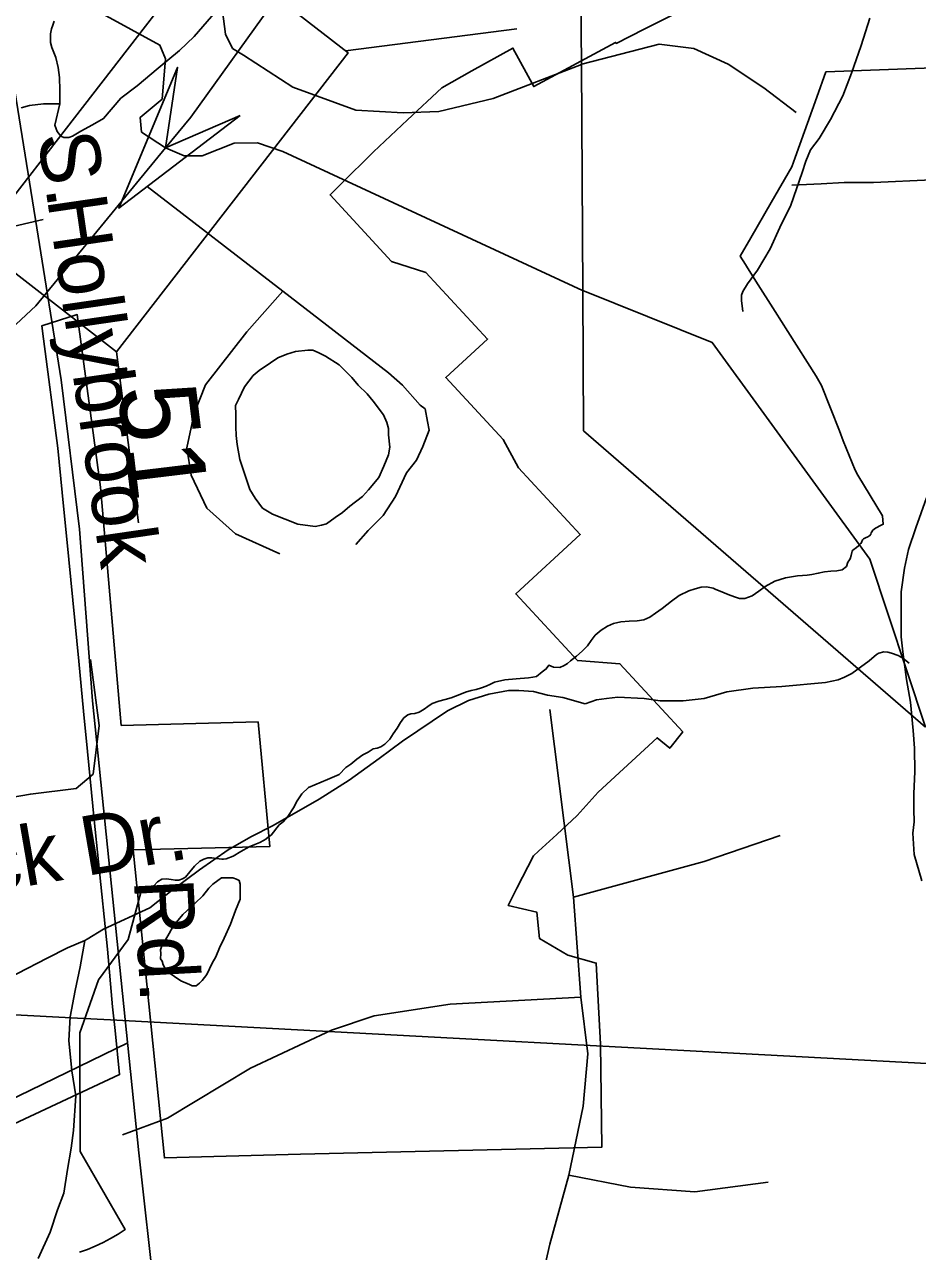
# Model space of a CAD drawing. Extents: x 2169602 to 2449496, y 721995 to 810662.
# Drawn here: x 2427836 to 2429263, y 798549 to 800511 of the extents above; entities that cross this region are included whole.
import ezdxf

# ---------------------------------------------------------------- set-up
doc = ezdxf.new("R2010")
doc.units = 0
doc.layers.add('Default', color=7, linetype='Continuous')

msp = doc.modelspace()

# ---------------------------------------------------------------- linework, layer by layer
at = {"layer": 'Default'}
for p, q in [((2428720.8, 801205), (2428725.6, 800447.1)), ((2428348.7, 800468.9), (2428622.5, 800503.8)), ((2428725.6, 800447.1), (2428727.8, 800085.6)), ((2428031.7, 800252.2), (2428248.5, 800084.7)), ((2428727.8, 800085.6), (2428727.4, 800085.8)), ((2428017.7, 799714), (2427982.8, 799987.8)), ((2429275.9, 799387.4), (2429186.5, 799656.3)), ((2428713.1, 799115.7), (2428675.2, 799415.8)), ((2428724.5, 798956.2), (2428713.1, 799115.7)), ((2427973.2, 798919.6), (2427920.3, 798922.4)), ((2430159.2, 798803.2), (2427973.2, 798919.6))]:
    msp.add_line(p, q, dxfattribs=at)
for points in [[(2429782.2, 804465.5), (2429781.2, 804206.8), (2429773.9, 803886.4), (2429760.3, 803553.4), (2429753.5, 803108.4), (2429680.2, 803106.3), (2429601.7, 803093.7), (2429542.1, 803065.5), (2429488.7, 803003.7), (2429458.4, 802920.9), (2429419.2, 802697.9), (2429384.6, 802493.7), (2429340.1, 802224.6), (2429314, 802116.8), (2429265.9, 802000.5), (2429193.1, 801883.2), (2428936.8, 801522), (2428586.2, 801029.8), (2428381.7, 800753.4), (2428101.2, 800362.8), (2428060.7, 800313.9)], [(2428727.4, 800085.8), (2428248.3, 800307.8), (2428208, 800321.8), (2428170.6, 800321), (2428119.3, 800301.2), (2428090.7, 800301.2), (2428060.7, 800313.9), (2428022.6, 800338.9), (2428020.4, 800362.3), (2428055.6, 800391.7), (2428060.7, 800456.2), (2428051.9, 800478), (2427868.7, 800578.8), (2427734.6, 800719.3), (2427659.7, 800760.2), (2427526.6, 800736.7), (2427335.7, 800609.4), (2427235.7, 800618), (2427109.6, 800758.4), (2426992.7, 800790.3), (2426809.6, 800915.4), (2426559.6, 800914), (2426433.7, 800995.2)], [(2428185.3, 800461.7), (2428168.2, 800472.7), (2428156.8, 800495.6), (2428152.2, 800532.2), (2428184.3, 800587.1), (2428275.8, 800703.9), (2428339.9, 800772.6)], [(2429618.5, 800714.6), (2429540.5, 800451.7), (2429433.5, 800447.5), (2429353.5, 800444.4), (2429273.5, 800441.2), (2429116.5, 800435), (2429102, 800395), (2429067.2, 800298.1)], [(2429618.5, 800714.6), (2429540.5, 800451.7), (2429433.5, 800447.5), (2429353.5, 800444.4), (2429273.5, 800441.2), (2429116.5, 800435), (2429102, 800395), (2429067.2, 800298.1)], [(2428385.7, 798194), (2428291.5, 798220.1), (2428217.8, 798251.6), (2428159.7, 798300.8), (2428086.4, 798397.1), (2428044.6, 798472.5), (2428018.4, 798707.1), (2427944.1, 799429.6), (2427923.2, 799703.9), (2427893.9, 799942.7), (2427855.2, 800185.6), (2427815.4, 800434.8), (2427807, 800583.5)], [(2427895.7, 799762.5), (2427888.7, 799833.8), (2427865.9, 800008.3), (2427863.2, 800029.3), (2427919.9, 800047.2), (2427957.2, 799771.1), (2427990.2, 799390.3), (2428208.9, 799396.1), (2428227.7, 799197), (2428009.4, 799191.5), (2428059.2, 798699), (2428276.9, 798704.9), (2428758.4, 798716.4), (2428756.2, 798880.6), (2428749.4, 799010.4), (2428704.2, 799023.2), (2428658.9, 799049.6), (2428654.2, 799091.9), (2428608.7, 799102.3), (2428622.7, 799130.2), (2428648.9, 799181.9), (2428657.2, 799189.4), (2428686.2, 799216.2), (2428718.9, 799246.4), (2428752.4, 799283.8), (2428846.7, 799370.8), (2428866.9, 799353.9), (2428887.7, 799380.1), (2428787.2, 799488.9), (2428719.2, 799494.1), (2428620.7, 799600.6), (2428723.7, 799695.6), (2428625.2, 799802.1), (2428600.4, 799847.4), (2428508.9, 799946.6), (2428575.7, 800008.1), (2428477.2, 800114.6), (2428422.2, 800131.9), (2428323.9, 800238.5), (2428340.4, 800254.9), (2428393.2, 800307.3), (2428447.9, 800358.5), (2428502.7, 800409.8), (2428550.4, 800436.7), (2428616.2, 800473.3), (2428649.4, 800411.7), (2428780.4, 800482.4), (2428781.4, 800480.8), (2428825.9, 800503.3), (2428904.9, 800543.1)], [(2427895.7, 799762.5), (2427888.7, 799833.8), (2427865.9, 800008.3), (2427863.2, 800029.3), (2427919.9, 800047.2), (2427957.2, 799771.1), (2427990.2, 799390.3), (2428208.9, 799396.1), (2428227.7, 799197), (2428009.4, 799191.5), (2428059.2, 798699), (2428276.9, 798704.9), (2428758.4, 798716.4), (2428756.2, 798880.6), (2428749.4, 799010.4), (2428704.2, 799023.2), (2428658.9, 799049.6), (2428654.2, 799091.9), (2428608.7, 799102.3), (2428622.7, 799130.2), (2428648.9, 799181.9), (2428657.2, 799189.4), (2428686.2, 799216.2), (2428718.9, 799246.4), (2428752.4, 799283.8), (2428846.7, 799370.8), (2428866.9, 799353.9), (2428887.7, 799380.1), (2428787.2, 799488.9), (2428719.2, 799494.1), (2428620.7, 799600.6), (2428723.7, 799695.6), (2428625.2, 799802.1), (2428600.4, 799847.4), (2428508.9, 799946.6), (2428575.7, 800008.1), (2428477.2, 800114.6), (2428422.2, 800131.9), (2428323.9, 800238.5), (2428340.4, 800254.9), (2428393.2, 800307.3), (2428447.9, 800358.5), (2428502.7, 800409.8), (2428550.4, 800436.7), (2428616.2, 800473.3), (2428649.4, 800411.7), (2428780.4, 800482.4), (2428781.4, 800480.8), (2428825.9, 800503.3), (2428904.9, 800543.1)], [(2428148.4, 800539.7), (2428106.8, 800491.6), (2428083.2, 800469.3), (2428049.2, 800441.1), (2428015.6, 800412.9), (2427989.7, 800392.9), (2427961.8, 800360.6), (2427944, 800350.3), (2427925.7, 800340.5), (2427912, 800332.4), (2427906.3, 800330.1), (2427902, 800330.3), (2427898.1, 800330.1), (2427893.8, 800332.3), (2427887.8, 800340.1), (2427886, 800344.1), (2427883.9, 800350.1), (2427891.9, 800384.2)], [(2427891.9, 800384.2), (2427891.7, 800406.1), (2427891.5, 800426), (2427889.2, 800442.2), (2427885.4, 800458.1), (2427879.2, 800474.1), (2427877.1, 800482.1), (2427877.1, 800489.8), (2427876.9, 800496), (2427878.6, 800504.2), (2427880.8, 800510), (2427882.7, 800516.2)], [(2429186.5, 800521.3), (2429172.8, 800477.1), (2429157.4, 800433.2), (2429143.7, 800397.1), (2429123.8, 800358.8), (2429105.9, 800328.6), (2429091.8, 800310.4), (2429084.2, 800292.5), (2429078.3, 800274.4), (2429060.6, 800222.3), (2429042.8, 800186.4), (2429027.2, 800152.3), (2429007.1, 800118), (2428991.1, 800096.1), (2428983.5, 800083.9), (2428981.7, 800078), (2428981.7, 800069.9), (2428983.7, 800052.2)], [(2429069, 800370), (2429017.2, 800409.7), (2428960, 800447.5), (2428905.1, 800472.7), (2428850.2, 800479.5), (2428726.6, 800447.5), (2428725.6, 800447.1)], [(2428725.6, 800447.1), (2428584.7, 800392.6), (2428497.8, 800372), (2428440.5, 800369.7), (2428365, 800374.2), (2428264.3, 800410.9), (2428185.3, 800461.7)], [(2427891.9, 800384.2), (2427865.9, 800384.1), (2427843.7, 800381.7), (2427830, 800377.7)], [(2428060.7, 800313.9), (2427853.8, 800061.2), (2427757.5, 799972.2), (2427613.6, 799867.5), (2427544.5, 799819.4), (2427475.5, 799741.9), (2427440.4, 799693.7)], [(2429067.2, 800298.1), (2429062, 800283.4), (2429029.2, 800226.6), (2428996.7, 800170.1), (2428979.5, 800140.6), (2428987.7, 800127.4), (2428989.7, 800124.5), (2429004.7, 800100.7), (2429035.5, 800051.9), (2429055.7, 800019.9), (2429100.7, 799948.7), (2429109.2, 799933.6), (2429138, 799861.4), (2429144.2, 799845.5), (2429163, 799798.2), (2429167.7, 799790.3), (2429206.7, 799725.7), (2429208, 799711.9), (2429202.5, 799709.4), (2429197.7, 799707), (2429195.7, 799705.8), (2429191.7, 799702.6), (2429189.7, 799699.8), (2429189, 799698.4), (2429188.2, 799696.4), (2429186.7, 799694), (2429183.5, 799691.9), (2429180, 799690.3), (2429176.5, 799688.5), (2429175, 799687), (2429173.5, 799682.9), (2429172.5, 799681.2), (2429168.7, 799677.4), (2429165.5, 799674.6), (2429159.7, 799670.5), (2429158.5, 799668.9), (2429157.7, 799667), (2429156.7, 799662.2), (2429155, 799656.9), (2429154.2, 799655.1), (2429153.2, 799653.4), (2429151.7, 799651.3), (2429149.2, 799644.5), (2429142.7, 799639.1), (2429133.7, 799637.4), (2429124.2, 799637.1), (2429114, 799635.7), (2429104.2, 799633.6), (2429094, 799631.7), (2429086.5, 799630.8), (2429079.2, 799630.2), (2429071, 799629.4), (2429051.7, 799626.3), (2429034.7, 799620.9), (2429019.5, 799612.5), (2429009.2, 799604.9), (2428998.7, 799597.8), (2428987, 799593.3), (2428978.5, 799593.4), (2428970.2, 799596.1), (2428960.5, 799599.9), (2428947.2, 799605.2), (2428940.7, 799607.8), (2428936.2, 799609.7), (2428925.7, 799611.9), (2428917, 799611.2), (2428907.5, 799608.9), (2428897.5, 799605.5), (2428882, 799598.1), (2428869.5, 799588.9), (2428854.7, 799577.5), (2428844.2, 799569.7), (2428835, 799563.4), (2428825.7, 799559.3), (2428814.7, 799557.6), (2428802.2, 799557.1), (2428788.7, 799555.9), (2428777.2, 799553.3), (2428767.5, 799549.1), (2428757, 799542.7), (2428747.7, 799534.7), (2428741.2, 799525.9)], [(2429067.2, 800298.1), (2429062, 800283.4), (2429029.2, 800226.6), (2428996.7, 800170.1), (2428979.5, 800140.6), (2428987.7, 800127.4), (2428989.7, 800124.5), (2429004.7, 800100.7), (2429035.5, 800051.9), (2429055.7, 800019.9), (2429100.7, 799948.7), (2429109.2, 799933.6), (2429138, 799861.4), (2429144.2, 799845.5), (2429163, 799798.2), (2429167.7, 799790.3), (2429206.7, 799725.7), (2429208, 799711.9), (2429202.5, 799709.4), (2429197.7, 799707), (2429195.7, 799705.8), (2429191.7, 799702.6), (2429189.7, 799699.8), (2429189, 799698.4), (2429188.2, 799696.4), (2429186.7, 799694), (2429183.5, 799691.9), (2429180, 799690.3), (2429176.5, 799688.5), (2429175, 799687), (2429173.5, 799682.9), (2429172.5, 799681.2), (2429168.7, 799677.4), (2429165.5, 799674.6), (2429159.7, 799670.5), (2429158.5, 799668.9), (2429157.7, 799667), (2429156.7, 799662.2), (2429155, 799656.9), (2429154.2, 799655.1), (2429153.2, 799653.4), (2429151.7, 799651.3), (2429149.2, 799644.5), (2429142.7, 799639.1), (2429133.7, 799637.4), (2429124.2, 799637.1), (2429114, 799635.7), (2429104.2, 799633.6), (2429094, 799631.7), (2429086.5, 799630.8), (2429079.2, 799630.2), (2429071, 799629.4), (2429051.7, 799626.3), (2429034.7, 799620.9), (2429019.5, 799612.5), (2429009.2, 799604.9), (2428998.7, 799597.8), (2428987, 799593.3), (2428978.5, 799593.4), (2428970.2, 799596.1), (2428960.5, 799599.9), (2428947.2, 799605.2), (2428940.7, 799607.8), (2428936.2, 799609.7), (2428925.7, 799611.9), (2428917, 799611.2), (2428907.5, 799608.9), (2428897.5, 799605.5), (2428882, 799598.1), (2428869.5, 799588.9), (2428854.7, 799577.5), (2428844.2, 799569.7), (2428835, 799563.4), (2428825.7, 799559.3), (2428814.7, 799557.6), (2428802.2, 799557.1), (2428788.7, 799555.9), (2428777.2, 799553.3), (2428767.5, 799549.1), (2428757, 799542.7), (2428747.7, 799534.7), (2428741.2, 799525.9)], [(2429524.4, 800277.5), (2429285.9, 800262.5), (2429192.5, 800258.2), (2429145.4, 800258.2), (2429109.1, 800256), (2429062, 800253.9)], [(2427865.4, 800199.2), (2427773.3, 800177.8), (2427726.2, 800149.9), (2427659.9, 800107.1), (2427584.9, 800034.2), (2427510, 799970), (2427443.7, 799931.4), (2427370.9, 799901.4), (2427259.5, 799862.9), (2427191, 799830.7), (2426944.4, 799655.5), (2426886.6, 799595.5), (2426839.5, 799518.4), (2426813.8, 799441.3)], [(2428248.5, 800084.7), (2428191.1, 800019.4), (2428124.8, 799934.7), (2428106.5, 799888.9), (2428095, 799834), (2428101.9, 799790.5), (2428127, 799737.9), (2428172.8, 799696.7), (2428243.8, 799664.6)], [(2428248.5, 800084.7), (2428417.5, 799954.1), (2428439.5, 799934.3), (2428467.7, 799902.3), (2428475.7, 799896.3), (2428479.9, 799876.4), (2428482.1, 799862.4), (2428472.1, 799836.4), (2428462.3, 799814.4), (2428446.3, 799794.1), (2428428.5, 799756.1), (2428408.7, 799726.1), (2428384.8, 799702), (2428364.9, 799679.8)], [(2429186.5, 799656.3), (2428934.7, 800002.6), (2428727.8, 800085.6)], [(2428727.8, 800085.6), (2428729.2, 799861.4), (2429275.9, 799387.4)], [(2428368.8, 799934.6), (2428383.1, 799920.6), (2428393, 799909), (2428409.4, 799887.1), (2428414.9, 799874.9), (2428417.2, 799865.2), (2428417.2, 799855.1), (2428419.4, 799835.2), (2428417.4, 799823), (2428409.8, 799805.1), (2428401.6, 799786.8), (2428385.6, 799766.9), (2428375.8, 799756.6), (2428355.7, 799740.7), (2428343.8, 799730.7), (2428332.3, 799722.7), (2428318.3, 799712.6), (2428310.3, 799710.6), (2428300.1, 799708.5), (2428272.4, 799712.3), (2428232, 799728.1), (2428215.8, 799737.8), (2428204.1, 799753.8), (2428195.7, 799767.7), (2428187.7, 799791.6), (2428179.9, 799815.5), (2428175.4, 799839.7), (2428173.6, 799853.7), (2428173.2, 799867.6), (2428173.2, 799887.5), (2428173, 799901.7), (2428177.3, 799911.6), (2428186.9, 799931.7), (2428201.1, 799949.8), (2428210.7, 799957.6), (2428228.5, 799970), (2428240.4, 799977.9), (2428254.6, 799983.9), (2428268.5, 799988.3), (2428288.4, 799990.1), (2428296.4, 799990.1), (2428304.8, 799986.5), (2428316.5, 799980.6), (2428338.4, 799966.7), (2428358.5, 799946.7), (2428368.8, 799934.6)], [(2427746.9, 798517.6), (2427707.9, 798701.8), (2427987.4, 798832.2), (2427980.4, 798902.5), (2427976.4, 798940.6), (2427968.2, 799032.7), (2427953.7, 799172.2), (2427946.9, 799239.3), (2427936.4, 799348.8), (2427929.9, 799413.4), (2427922.2, 799493), (2427906.2, 799655.4), (2427895.7, 799762.5)], [(2427746.9, 798517.6), (2427707.9, 798701.8), (2427987.4, 798832.2), (2427980.4, 798902.5), (2427976.4, 798940.6), (2427968.2, 799032.7), (2427953.7, 799172.2), (2427946.9, 799239.3), (2427936.4, 799348.8), (2427929.9, 799413.4), (2427922.2, 799493), (2427906.2, 799655.4), (2427895.7, 799762.5)], [(2429277.2, 799754.2), (2429260, 799706.1), (2429248.3, 799671.8), (2429242, 799641.9), (2429236.6, 799603.8), (2429236.8, 799531.9), (2429239.3, 799508), (2429241.8, 799491.8), (2429245.5, 799463.7), (2429251.8, 799427.8), (2429256.1, 799382.2), (2429258.2, 799353.9), (2429258.8, 799316), (2429256.9, 799281.8), (2429256.9, 799255.9), (2429257.4, 799236), (2429255.3, 799218), (2429257.6, 799184), (2429269.7, 799142)], [(2428741.2, 799525.9), (2428735.2, 799517.4), (2428727, 799508.9), (2428717.7, 799501.1), (2428708, 799493.4), (2428703.2, 799489.5), (2428698, 799486.2), (2428691, 799482.9), (2428681, 799483.4), (2428673.5, 799486.6), (2428669.5, 799480.7), (2428663.2, 799476.1), (2428654, 799468.6), (2428648, 799467.4), (2428641.2, 799466.6), (2428621.5, 799464.9), (2428603.5, 799463.3), (2428586.7, 799459.4), (2428580.2, 799456.6), (2428573.2, 799453.4), (2428566, 799450.4), (2428557.7, 799447.9), (2428549.7, 799446.1), (2428540.2, 799443.4), (2428531.5, 799440), (2428524.5, 799436.9), (2428517.7, 799434.4), (2428508, 799431.9), (2428497.5, 799429.4), (2428487, 799425.4), (2428480.2, 799420.9), (2428474.5, 799416.2), (2428466.5, 799411.8), (2428459.2, 799409.7), (2428453.2, 799408.7), (2428448, 799407.2), (2428442, 799402.3), (2428436.5, 799394.9), (2428431, 799386.2), (2428425, 799376.7), (2428419.5, 799368.5), (2428411.5, 799360.2), (2428405.2, 799356.2), (2428399, 799354.1), (2428393, 799352.8), (2428384.7, 799347.5), (2428376.5, 799343.1), (2428366.7, 799336.2), (2428357.2, 799328.3), (2428349.2, 799323.3), (2428338.7, 799311.7), (2428319.7, 799303.7), (2428299.7, 799295.3), (2428289.5, 799291), (2428278.7, 799281.2), (2428271.2, 799269.7), (2428265.5, 799258.4), (2428256.2, 799244.7), (2428248.7, 799236.5), (2428242.7, 799231.3), (2428229.5, 799215.2), (2428225.5, 799212.1), (2428221.2, 799208.8), (2428217.7, 799206.2), (2428211.7, 799203.1), (2428203.5, 799199.9), (2428194.7, 799196.2), (2428181.2, 799188.7), (2428169.2, 799181.4), (2428158, 799176.9), (2428153.5, 799176.7), (2428150.7, 799176.6), (2428142.5, 799177.6), (2428134.7, 799178.9), (2428128.5, 799178.8), (2428122, 799176.8), (2428115.7, 799173.4), (2428107, 799165.3), (2428100, 799156.1), (2428092.7, 799147.9), (2428088, 799144.9), (2428082.2, 799143.2), (2428076.7, 799142.9), (2428069.7, 799144.1), (2428062.5, 799145.2), (2428055.2, 799144.6), (2428048.2, 799140.4), (2428042.2, 799133.8), (2428037.2, 799131.2), (2428028.7, 799124.2), (2428022.2, 799125.3), (2428001, 799048.4), (2427953.7, 798983.9), (2427923.7, 798899.1), (2427924.5, 798709.1), (2427996.5, 798584.6), (2427985, 798577.1), (2427973.2, 798570.1), (2427961.2, 798563.7)], [(2428741.2, 799525.9), (2428735.2, 799517.4), (2428727, 799508.9), (2428717.7, 799501.1), (2428708, 799493.4), (2428703.2, 799489.5), (2428698, 799486.2), (2428691, 799482.9), (2428681, 799483.4), (2428673.5, 799486.6), (2428669.5, 799480.7), (2428663.2, 799476.1), (2428654, 799468.6), (2428648, 799467.4), (2428641.2, 799466.6), (2428621.5, 799464.9), (2428603.5, 799463.3), (2428586.7, 799459.4), (2428580.2, 799456.6), (2428573.2, 799453.4), (2428566, 799450.4), (2428557.7, 799447.9), (2428549.7, 799446.1), (2428540.2, 799443.4), (2428531.5, 799440), (2428524.5, 799436.9), (2428517.7, 799434.4), (2428508, 799431.9), (2428497.5, 799429.4), (2428487, 799425.4), (2428480.2, 799420.9), (2428474.5, 799416.2), (2428466.5, 799411.8), (2428459.2, 799409.7), (2428453.2, 799408.7), (2428448, 799407.2), (2428442, 799402.3), (2428436.5, 799394.9), (2428431, 799386.2), (2428425, 799376.7), (2428419.5, 799368.5), (2428411.5, 799360.2), (2428405.2, 799356.2), (2428399, 799354.1), (2428393, 799352.8), (2428384.7, 799347.5), (2428376.5, 799343.1), (2428366.7, 799336.2), (2428357.2, 799328.3), (2428349.2, 799323.3), (2428338.7, 799311.7), (2428319.7, 799303.7), (2428299.7, 799295.3), (2428289.5, 799291), (2428278.7, 799281.2), (2428271.2, 799269.7), (2428265.5, 799258.4), (2428256.2, 799244.7), (2428248.7, 799236.5), (2428242.7, 799231.3), (2428229.5, 799215.2), (2428225.5, 799212.1), (2428221.2, 799208.8), (2428217.7, 799206.2), (2428211.7, 799203.1), (2428203.5, 799199.9), (2428194.7, 799196.2), (2428181.2, 799188.7), (2428169.2, 799181.4), (2428158, 799176.9), (2428153.5, 799176.7), (2428150.7, 799176.6), (2428142.5, 799177.6), (2428134.7, 799178.9), (2428128.5, 799178.8), (2428122, 799176.8), (2428115.7, 799173.4), (2428107, 799165.3), (2428100, 799156.1), (2428092.7, 799147.9), (2428088, 799144.9), (2428082.2, 799143.2), (2428076.7, 799142.9), (2428069.7, 799144.1), (2428062.5, 799145.2), (2428055.2, 799144.6), (2428048.2, 799140.4), (2428042.2, 799133.8), (2428037.2, 799131.2), (2428028.7, 799124.2), (2428022.2, 799125.3), (2428001, 799048.4), (2427953.7, 798983.9), (2427923.7, 798899.1), (2427924.5, 798709.1), (2427996.5, 798584.6), (2427985, 798577.1), (2427973.2, 798570.1), (2427961.2, 798563.7)], [(2428731.9, 799425), (2428749.6, 799431.2), (2428765.6, 799433.3), (2428783.8, 799435.4), (2428826.1, 799433.5), (2428851.7, 799429.6), (2428888.2, 799429.7), (2428922, 799433.6), (2428958.1, 799443.9), (2428999.9, 799450.2), (2429045.9, 799452.6), (2429115.8, 799459.1), (2429136.1, 799463.3), (2429146.1, 799467.5), (2429157.8, 799473.4), (2429185.7, 799493.5), (2429197.6, 799503.9), (2429201.3, 799505.8), (2429209.3, 799507.8), (2429215.2, 799507.7), (2429221.4, 799506), (2429231.8, 799502), (2429239.6, 799498), (2429249.7, 799489.9)], [(2427920.3, 798922.4), (2426861.5, 798978.8), (2426260.1, 799500.2)], [(2427712.1, 799257.6), (2427844.9, 799280.5), (2427918.1, 799289.6), (2427945.5, 799312.5), (2427954.7, 799390.3), (2427941, 799495.6)], [(2427932, 799046.5), (2427935.7, 799048.8), (2427961.8, 799064.7), (2428035.6, 799099), (2428071.7, 799127.2), (2428115.3, 799159.6), (2428161.1, 799191.6), (2428197.2, 799212.1), (2428232.8, 799230.3), (2428306.7, 799272.6), (2428354.6, 799302.7), (2428402.4, 799337.3), (2428439.7, 799365.3), (2428511.5, 799413.6), (2428545.3, 799430), (2428577.7, 799440.2), (2428609.3, 799446.4), (2428625.5, 799446.4), (2428649.3, 799444.4), (2428671.2, 799438.6), (2428695.8, 799434.9), (2428731.9, 799425)], [(2428713.1, 799115.7), (2428921.9, 799172.7), (2429043.3, 799214.5)], [(2428147, 799034.6), (2428141.3, 799020.5), (2428135.3, 799010.4), (2428127.1, 798992.2), (2428119.5, 798982.4), (2428115, 798978.2), (2428109.7, 798974.1), (2428103.7, 798974.2), (2428099.4, 798976.1), (2428085.5, 798981.9), (2428065.2, 798995.9), (2428061.3, 798999.7), (2428057, 799007.6), (2428055.5, 799013.5), (2428053.1, 799017.5), (2428053.3, 799025.6), (2428052.9, 799031.8), (2428054.9, 799038), (2428061.1, 799047.6), (2428066.6, 799057.7), (2428073, 799069.7), (2428088.8, 799088), (2428108.2, 799106.2), (2428120.5, 799118.1), (2428130.2, 799130.1), (2428136.3, 799136.4), (2428144.5, 799142.5), (2428150.3, 799146.5), (2428160.5, 799146.6), (2428168.5, 799146.6), (2428174.1, 799144.5), (2428178.6, 799142.6), (2428180, 799136.7), (2428180.2, 799132.6), (2428180.2, 799122.5), (2428180.4, 799112.7), (2428172.6, 799094.4), (2428164.6, 799072.5), (2428154.6, 799050.5), (2428147, 799034.6)], [(2427169.4, 798540.3), (2427171.3, 798556.3), (2427172.7, 798578.4), (2427178.7, 798618.5), (2427184.8, 798622.4), (2427202.9, 798628.6), (2427226.4, 798632.7), (2427264.6, 798637.1), (2427290.2, 798643), (2427320.4, 798661.1), (2427332.5, 798675.1), (2427349.9, 798695.6), (2427377.8, 798727.5), (2427410, 798751.8), (2427459.8, 798788.1), (2427491.6, 798806), (2427555.3, 798846.3), (2427774.3, 798969.8), (2427824.2, 798993.9), (2427871.9, 799018.3), (2427904.1, 799034.6), (2427932, 799046.5)], [(2427857.2, 798538.2), (2427876.5, 798580.3), (2427888.3, 798616.2), (2427898.4, 798642.8), (2427904.1, 798680.4), (2427909.9, 798714.4), (2427913.8, 798742.7), (2427917.5, 798798.4), (2427910.9, 798838.4), (2427906.6, 798886.5), (2427908.6, 798924.3), (2427916.6, 798966.5), (2427924.2, 799004.7), (2427932, 799046.5)], [(2428724.5, 798956.2), (2428515.7, 798944.8), (2428394.3, 798925.9), (2428326, 798903.1), (2428196.9, 798842.3), (2428064.1, 798762.6), (2427992, 798736)], [(2428705.5, 798671.4), (2428728.3, 798781.6), (2428735.9, 798865.1), (2428724.5, 798956.2)], [(2427443, 798723.2), (2427554.3, 798699.6), (2427614.3, 798706), (2427689.2, 798731.8), (2428000.4, 798882.7)], [(2428625.8, 798342.9), (2428675.2, 798561.3), (2428705.5, 798671.4)], [(2428705.5, 798671.4), (2428804.2, 798652.4), (2428906.7, 798644.8), (2429024.3, 798660)], [(2427961.2, 798563.7), (2427948.7, 798557.9), (2427936, 798552.8), (2427923.2, 798548.3)], [(2427961.2, 798563.7), (2427948.7, 798557.9), (2427936, 798552.8), (2427923.2, 798548.3)]]:
    msp.add_lwpolyline(points, dxfattribs=at)
for points in [[(2427759.5, 800160.6), (2428129.4, 800638.6), (2428352.7, 800465.8), (2427982.8, 799987.8)], [(2428180.1, 800365.2), (2427986.1, 800217.5), (2428080.3, 800442.4), (2428060.7, 800313.9)]]:
    msp.add_lwpolyline(points, close=True, dxfattribs=at)

# ---------------------------------------------------------------- texts
for s, height, rotation, p in [('S. ', 95, 278.6125, (2427856.1, 800333.7)), ('Hollybrook', 95, 278.2904, (2427871.5, 800232.3)), ('.51', 125, 276.9125, (2427978.3, 799975.8)), ('Roderick Dr.', 95, 9.7857, (2427405.1, 799058.3)), ('Rd.', 95, 273.14, (2428010.2, 799143.4))]:
    msp.add_text(s, height=height, rotation=rotation, dxfattribs=at).set_placement(p)

doc.saveas('drawing.dxf')
